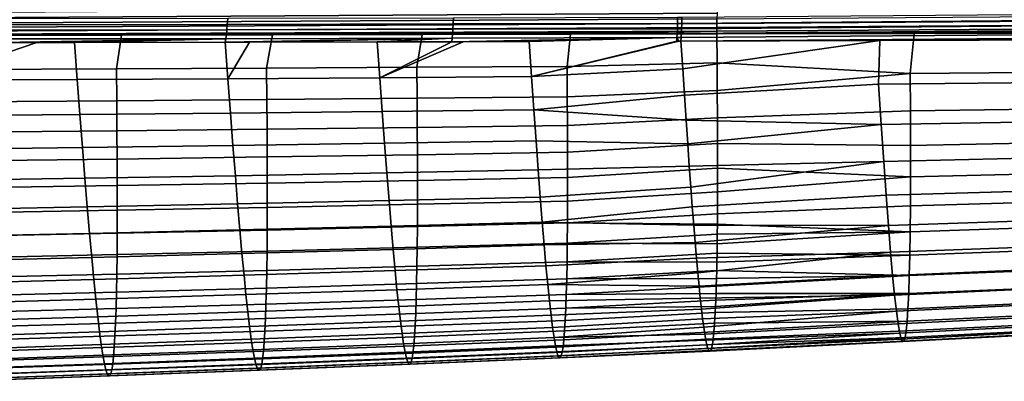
# Model space of a CAD drawing. Header units: metres. Extents: x -109 to 109, y -100 to 58.
# Tile 410 of 642: x 38.01 to 50.23, y -27.2 to -22.7. Entities that reach past the tile are written whole.
import ezdxf

# ---------------------------------------------------------------- set-up
doc = ezdxf.new("R2010")
doc.units = ezdxf.units.M
doc.layers.add('solid_21_062_100_XXX', color=7, linetype='CONTINUOUS')

msp = doc.modelspace()

# ---------------------------------------------------------------- linework, layer by layer
at = {"layer": 'solid_21_062_100_XXX'}
for points in [[(46.667198, -22.550625, -19.814924), (46.666828, -22.62368, -19.756153), (31.906309, -22.71401, -19.852133), (31.906801, -22.6479, -19.915154)], [(55.150028, -22.606195, 20.742876), (46.229839, -22.67552, 21.039289), (46.228153, -22.748331, 20.981323), (55.148613, -22.677284, 20.689884)], [(46.666367, -22.690224, -19.690102), (46.665813, -22.749535, -19.617487), (31.905096, -22.825439, -19.707684), (31.905739, -22.773394, -19.782738)], [(46.666828, -22.62368, -19.756153), (46.666367, -22.690224, -19.690102), (31.905739, -22.773394, -19.782738), (31.906309, -22.71401, -19.852133)], [(40.587296, -22.761148, 21.34133), (40.592178, -22.688942, 21.397255), (37.795586, -22.692745, 21.69174), (37.789127, -22.764782, 21.636478)], [(43.392307, -22.755678, 21.123217), (43.395592, -22.683212, 21.180037), (40.592178, -22.688942, 21.397255), (40.587296, -22.761148, 21.34133)], [(43.395592, -22.683212, 21.180037), (43.392307, -22.755678, 21.123217), (46.176418, -22.748476, 20.983219), (46.178093, -22.675671, 21.041164)], [(46.176418, -22.748476, 20.983219), (46.228153, -22.748331, 20.981323), (46.229839, -22.67552, 21.039289), (46.178093, -22.675671, 21.041164)], [(55.148613, -22.677284, 20.689884), (46.228153, -22.748331, 20.981323), (46.226185, -22.814764, 20.916151), (55.146923, -22.742813, 20.630159)], [(55.450356, -22.689075, -19.566776), (55.449863, -22.741655, -19.49555), (46.665184, -22.800968, -19.539095), (46.665813, -22.749535, -19.617487)], [(55.45076, -22.629753, -19.632492), (55.450356, -22.689075, -19.566776), (46.665813, -22.749535, -19.617487), (46.666367, -22.690224, -19.690102)], [(46.665813, -22.749535, -19.617487), (46.665184, -22.800968, -19.539095), (31.904387, -22.869608, -19.627739), (31.905096, -22.825439, -19.707684)], [(46.665184, -22.800968, -19.539095), (46.664478, -22.843967, -19.455778), (31.994329, -22.90509, -19.543228), (31.904387, -22.869608, -19.627739)], [(33.670349, -22.902489, -19.523769), (31.994329, -22.90509, -19.543228), (46.664478, -22.843967, -19.455778)], [(46.664478, -22.843967, -19.455778), (35.485447, -22.899555, -19.502539), (33.670349, -22.902489, -19.523769)], [(46.664478, -22.843967, -19.455778), (35.843426, -22.898962, -19.498333), (35.485447, -22.899555, -19.502539)], [(46.664478, -22.843967, -19.455778), (37.376694, -22.896358, -19.480253), (35.843426, -22.898962, -19.498333)], [(46.664478, -22.843967, -19.455778), (39.272572, -22.892988, -19.457756), (37.376694, -22.896358, -19.480253)], [(40.575638, -22.886667, 21.209105), (40.581764, -22.827284, 21.278397), (37.781834, -22.83083, 21.574274), (37.773777, -22.890215, 21.505766)], [(40.581764, -22.827284, 21.278397), (40.587296, -22.761148, 21.34133), (37.789127, -22.764782, 21.636478), (37.781834, -22.83083, 21.574274)], [(46.664478, -22.843967, -19.455778), (41.150322, -22.889477, -19.435326), (39.272572, -22.892988, -19.457756)], [(43.384369, -22.881315, 20.988956), (43.388554, -22.821943, 21.059299), (40.581764, -22.827284, 21.278397), (40.575638, -22.886667, 21.209105)], [(43.388554, -22.821943, 21.059299), (43.392307, -22.755678, 21.123217), (40.587296, -22.761148, 21.34133), (40.581764, -22.827284, 21.278397)], [(46.664478, -22.843967, -19.455778), (43.008404, -22.885822, -19.412958), (41.150322, -22.889477, -19.435326)], [(46.664478, -22.843967, -19.455778), (44.846798, -22.882021, -19.390654), (43.008404, -22.885822, -19.412958)], [(43.388554, -22.821943, 21.059299), (43.384369, -22.881315, 20.988956), (46.172249, -22.874247, 20.846416), (46.174465, -22.814903, 20.91807)], [(43.392307, -22.755678, 21.123217), (43.388554, -22.821943, 21.059299), (46.174465, -22.814903, 20.91807), (46.176418, -22.748476, 20.983219)], [(46.664478, -22.843967, -19.455778), (46.663708, -22.878067, -19.368435), (44.846798, -22.882021, -19.390654)], [(46.172249, -22.874247, 20.846416), (46.223953, -22.874105, 20.844473), (46.226185, -22.814764, 20.916151), (46.174465, -22.814903, 20.91807)], [(46.174465, -22.814903, 20.91807), (46.226185, -22.814764, 20.916151), (46.228153, -22.748331, 20.981323), (46.176418, -22.748476, 20.983219)], [(55.142815, -22.854698, 20.492889), (46.221489, -22.925724, 20.767052), (46.218811, -22.969061, 20.684744), (55.140427, -22.899971, 20.416677)], [(55.144985, -22.802143, 20.564281), (46.223953, -22.874105, 20.844473), (46.221489, -22.925724, 20.767052), (55.142815, -22.854698, 20.492889)], [(55.146923, -22.742813, 20.630159), (46.226185, -22.814764, 20.916151), (46.223953, -22.874105, 20.844473), (55.144985, -22.802143, 20.564281)], [(55.449295, -22.786983, -19.419504), (55.448654, -22.824619, -19.339373), (46.663708, -22.878067, -19.368435), (46.664478, -22.843967, -19.455778)], [(49.116184, -22.872318, -19.33783), (46.663708, -22.878067, -19.368435), (55.448654, -22.824619, -19.339373)], [(55.449863, -22.741655, -19.49555), (55.449295, -22.786983, -19.419504), (46.664478, -22.843967, -19.455778), (46.665184, -22.800968, -19.539095)], [(51.583378, -22.865803, -19.306517), (49.116184, -22.872318, -19.33783), (55.448654, -22.824619, -19.339373)], [(39.209553, -23.313711, -18.234005), (37.344276, -23.322203, -18.257086), (37.376694, -22.896358, -19.480253), (39.272572, -22.892988, -19.457756)], [(40.568981, -22.938683, 21.134171), (37.755383, -22.986401, 21.352802), (38.223721, -22.98591, 21.297668)], [(40.568981, -22.938683, 21.134171), (37.765045, -22.942327, 21.431652), (37.755383, -22.986401, 21.352802)], [(40.568981, -22.938683, 21.134171), (40.575638, -22.886667, 21.209105), (37.773777, -22.890215, 21.505766), (37.765045, -22.942327, 21.431652)], [(40.568981, -22.938683, 21.134171), (38.223721, -22.98591, 21.297668), (38.688343, -22.985369, 21.245094)], [(40.568981, -22.938683, 21.134171), (38.688343, -22.985369, 21.245094), (40.56171, -22.982649, 21.05444)], [(41.074543, -23.304296, -18.212284), (39.209553, -23.313711, -18.234005), (39.272572, -22.892988, -19.457756), (41.150322, -22.889477, -19.435326)], [(43.379803, -22.933172, 20.912926), (40.56171, -22.982649, 21.05444), (40.864433, -22.982128, 21.026833)], [(43.379803, -22.933172, 20.912926), (40.568981, -22.938683, 21.134171), (40.56171, -22.982649, 21.05444)], [(43.379803, -22.933172, 20.912926), (43.384369, -22.881315, 20.988956), (40.575638, -22.886667, 21.209105), (40.568981, -22.938683, 21.134171)], [(42.481026, -23.423597, 19.933388), (42.449783, -22.979021, 20.896746), (40.864433, -22.982128, 21.026833), (40.594818, -23.435646, 20.083761)], [(43.379803, -22.933172, 20.912926), (40.864433, -22.982128, 21.026833), (42.449783, -22.979021, 20.896746)], [(42.939743, -23.293947, -18.191944), (41.074543, -23.304296, -18.212284), (41.150322, -22.889477, -19.435326), (43.008404, -22.885822, -19.412958)], [(43.379803, -22.933172, 20.912926), (42.449783, -22.979021, 20.896746), (43.374882, -22.976915, 20.832047)], [(43.374882, -22.976915, 20.832047), (42.449783, -22.979021, 20.896746), (42.481026, -23.423597, 19.933388)], [(44.363766, -23.410269, 19.815063), (44.334309, -22.974503, 20.773657), (43.513367, -22.976582, 20.823071), (42.481026, -23.423597, 19.933388)], [(43.513367, -22.976582, 20.823071), (43.374882, -22.976915, 20.832047), (42.481026, -23.423597, 19.933388)], [(44.804699, -23.282658, -18.173002), (42.939743, -23.293947, -18.191944), (43.008404, -22.885822, -19.412958), (44.846798, -22.882021, -19.390654)], [(46.169796, -22.925871, 20.769022), (43.374882, -22.976915, 20.832047), (43.513367, -22.976582, 20.823071)], [(43.379803, -22.933172, 20.912926), (43.374882, -22.976915, 20.832047), (46.169796, -22.925871, 20.769022)], [(43.384369, -22.881315, 20.988956), (43.379803, -22.933172, 20.912926), (46.169796, -22.925871, 20.769022), (46.172249, -22.874247, 20.846416)], [(46.169796, -22.925871, 20.769022), (43.513367, -22.976582, 20.823071), (44.334309, -22.974503, 20.773657)], [(46.169796, -22.925871, 20.769022), (44.334309, -22.974503, 20.773657), (44.363766, -23.410269, 19.815063), (46.16713, -22.969217, 20.686741)], [(46.192921, -22.969145, 20.68573), (44.363766, -23.410269, 19.815063), (46.24086, -23.312878, 19.918917), (46.218811, -22.969061, 20.684744)], [(46.192921, -22.969145, 20.68573), (46.16713, -22.969217, 20.686741), (44.363766, -23.410269, 19.815063)], [(44.804699, -23.282658, -18.173002), (44.846798, -22.882021, -19.390654), (46.663708, -22.878067, -19.368435), (46.667416, -23.236795, -18.261864)], [(46.169796, -22.925871, 20.769022), (46.16713, -22.969217, 20.686741), (46.192921, -22.969145, 20.68573)], [(46.169796, -22.925871, 20.769022), (46.221489, -22.925724, 20.767052), (46.223953, -22.874105, 20.844473), (46.172249, -22.874247, 20.846416)], [(46.169796, -22.925871, 20.769022), (46.192921, -22.969145, 20.68573), (46.218811, -22.969061, 20.684744), (46.221489, -22.925724, 20.767052)], [(55.140427, -22.899971, 20.416677), (46.218811, -22.969061, 20.684744), (48.686687, -22.961452, 20.589184)], [(46.218811, -22.969061, 20.684744), (46.24086, -23.312878, 19.918917), (48.686687, -22.961452, 20.589184)], [(46.262295, -23.640057, 19.150167), (48.673241, -23.504322, 19.325949), (48.686687, -22.961452, 20.589184), (46.24086, -23.312878, 19.918917)], [(46.663708, -22.878067, -19.368435), (49.116184, -22.872318, -19.33783), (49.066574, -23.373205, -17.741863), (46.667416, -23.236795, -18.261864)], [(48.686687, -22.961452, 20.589184), (48.673241, -23.504322, 19.325949), (51.140892, -23.478228, 19.231487), (51.166553, -22.952953, 20.49255)], [(55.140427, -22.899971, 20.416677), (48.686687, -22.961452, 20.589184), (51.166553, -22.952953, 20.49255)], [(49.116184, -22.872318, -19.33783), (51.583378, -22.865803, -19.306517), (51.513229, -23.352102, -17.716295), (49.066574, -23.373205, -17.741863)], [(38.722763, -23.446346, 20.26461), (38.688343, -22.985369, 21.245094), (38.223721, -22.98591, 21.297668), (36.848434, -23.455791, 20.477461)], [(38.223721, -22.98591, 21.297668), (37.755383, -22.986401, 21.352802), (36.848434, -23.455791, 20.477461)], [(40.594818, -23.435646, 20.083761), (40.56171, -22.982649, 21.05444), (38.688343, -22.985369, 21.245094), (38.722763, -23.446346, 20.26461)], [(40.864433, -22.982128, 21.026833), (40.56171, -22.982649, 21.05444), (40.594818, -23.435646, 20.083761)], [(39.213924, -23.709934, -17.022514), (37.348862, -23.723774, -17.045368), (37.344276, -23.322203, -18.257086), (39.209553, -23.313711, -18.234005)], [(41.078491, -23.694754, -17.001595), (39.213924, -23.709934, -17.022514), (39.209553, -23.313711, -18.234005), (41.074543, -23.304296, -18.212284)], [(42.943527, -23.678211, -16.98263), (41.078491, -23.694754, -17.001595), (41.074543, -23.304296, -18.212284), (42.939743, -23.293947, -18.191944)], [(44.808132, -23.660313, -16.965635), (42.943527, -23.678211, -16.98263), (42.939743, -23.293947, -18.191944), (44.804699, -23.282658, -18.173002)], [(44.392193, -23.821602, 18.846556), (46.262295, -23.640057, 19.150167), (46.24086, -23.312878, 19.918917), (44.363766, -23.410269, 19.815063)], [(44.808132, -23.660313, -16.965635), (44.804699, -23.282658, -18.173002), (46.667416, -23.236795, -18.261864), (46.670372, -23.584358, -17.139097)], [(46.670372, -23.584358, -17.139097), (46.667416, -23.236795, -18.261864), (49.066574, -23.373205, -17.741863)], [(38.755802, -23.881508, 19.273067), (38.722763, -23.446346, 20.26461), (36.848434, -23.455791, 20.477461), (36.882561, -23.898138, 19.473349)], [(40.626678, -23.863264, 19.102306), (40.594818, -23.435646, 20.083761), (38.722763, -23.446346, 20.26461), (38.755802, -23.881508, 19.273067)], [(42.511166, -23.84325, 18.95965), (42.481026, -23.423597, 19.933388), (40.594818, -23.435646, 20.083761), (40.626678, -23.863264, 19.102306)], [(44.392193, -23.821602, 18.846556), (44.363766, -23.410269, 19.815063), (42.481026, -23.423597, 19.933388), (42.511166, -23.84325, 18.95965)], [(46.672539, -23.92024, -15.999217), (46.670372, -23.584358, -17.139097), (49.066574, -23.373205, -17.741863), (49.069321, -23.8367, -16.159534)], [(49.066574, -23.373205, -17.741863), (51.513229, -23.352102, -17.716295), (51.515293, -23.801867, -16.13866), (49.069321, -23.8367, -16.159534)], [(44.810577, -24.016151, -15.766844), (44.808132, -23.660313, -16.965635), (46.670372, -23.584358, -17.139097), (46.672539, -23.92024, -15.999217)], [(46.262295, -23.640057, 19.150167), (46.283112, -23.950619, 18.378807), (48.705589, -24.005745, 18.047314), (48.673241, -23.504322, 19.325949)], [(48.673241, -23.504322, 19.325949), (48.705589, -24.005745, 18.047314), (51.17094, -23.963217, 17.956249), (51.140892, -23.478228, 19.231487)], [(39.217228, -24.083273, -15.820613), (37.352367, -24.102156, -15.843403), (37.348862, -23.723774, -17.045368), (39.213924, -23.709934, -17.022514)], [(41.081387, -24.062656, -15.800242), (39.217228, -24.083273, -15.820613), (39.213924, -23.709934, -17.022514), (41.078491, -23.694754, -17.001595)], [(42.946289, -24.040277, -15.782314), (41.081387, -24.062656, -15.800242), (41.078491, -23.694754, -17.001595), (42.943527, -23.678211, -16.98263)], [(44.810577, -24.016151, -15.766844), (42.946289, -24.040277, -15.782314), (42.943527, -23.678211, -16.98263), (44.808132, -23.660313, -16.965635)], [(44.392193, -23.821602, 18.846556), (46.283112, -23.950619, 18.378807), (46.262295, -23.640057, 19.150167)], [(44.419701, -24.208216, 17.868492), (44.392193, -23.821602, 18.846556), (42.511166, -23.84325, 18.95965), (42.540302, -24.237684, 17.975948)], [(44.392193, -23.821602, 18.846556), (44.419701, -24.208216, 17.868492), (46.303326, -24.244682, 17.604883), (46.283112, -23.950619, 18.378807)], [(46.67387, -24.242413, -14.846617), (46.672539, -23.92024, -15.999217), (49.069321, -23.8367, -16.159534), (49.070534, -24.264128, -14.59011)], [(49.069321, -23.8367, -16.159534), (51.515293, -23.801867, -16.13866), (51.515942, -24.216618, -14.572772), (49.070534, -24.264128, -14.59011)], [(38.787678, -24.29052, 18.270996), (38.755802, -23.881508, 19.273067), (36.882561, -23.898138, 19.473349), (36.915459, -24.313904, 18.458555)], [(40.657444, -24.265182, 18.110561), (40.626678, -23.863264, 19.102306), (38.755802, -23.881508, 19.273067), (38.787678, -24.29052, 18.270996)], [(42.540302, -24.237684, 17.975948), (42.511166, -23.84325, 18.95965), (40.626678, -23.863264, 19.102306), (40.657444, -24.265182, 18.110561)], [(44.812042, -24.35051, -14.576522), (44.810577, -24.016151, -15.766844), (46.672539, -23.92024, -15.999217), (46.67387, -24.242413, -14.846617)], [(46.283112, -23.950619, 18.378807), (46.303326, -24.244682, 17.604883), (48.705589, -24.005745, 18.047314)], [(41.083237, -24.408377, -14.607974), (39.219463, -24.434114, -14.627973), (39.217228, -24.083273, -15.820613), (41.081387, -24.062656, -15.800242)], [(42.948036, -24.380499, -14.590819), (41.083237, -24.408377, -14.607974), (41.081387, -24.062656, -15.800242), (42.946289, -24.040277, -15.782314)], [(44.812042, -24.35051, -14.576522), (42.948036, -24.380499, -14.590819), (42.946289, -24.040277, -15.782314), (44.810577, -24.016151, -15.766844)], [(46.303326, -24.244682, 17.604883), (46.322941, -24.522331, 16.828505), (48.736599, -24.465868, 16.754366), (48.705589, -24.005745, 18.047314)], [(48.705589, -24.005745, 18.047314), (48.736599, -24.465868, 16.754366), (51.199768, -24.408272, 16.667841), (51.17094, -23.963217, 17.956249)], [(39.219463, -24.434114, -14.627973), (37.354797, -24.45775, -14.650788), (37.352367, -24.102156, -15.843403), (39.217228, -24.083273, -15.820613)], [(38.81839, -24.673038, 17.258961), (38.787678, -24.29052, 18.270996), (36.915459, -24.313904, 18.458555), (36.947128, -24.702734, 17.433704)], [(40.687122, -24.641077, 17.109035), (40.657444, -24.265182, 18.110561), (38.787678, -24.29052, 18.270996), (38.81839, -24.673038, 17.258961)], [(42.568428, -24.606586, 16.982731), (42.540302, -24.237684, 17.975948), (40.657444, -24.265182, 18.110561), (40.687122, -24.641077, 17.109035)], [(44.446281, -24.569813, 16.881268), (44.419701, -24.208216, 17.868492), (42.540302, -24.237684, 17.975948), (42.568428, -24.606586, 16.982731)], [(44.419701, -24.208216, 17.868492), (44.446281, -24.569813, 16.881268), (46.322941, -24.522331, 16.828505), (46.303326, -24.244682, 17.604883)], [(44.812531, -24.663715, -13.394567), (44.812042, -24.35051, -14.576522), (46.67387, -24.242413, -14.846617), (46.67432, -24.549496, -13.684158)], [(46.67387, -24.242413, -14.846617), (49.070534, -24.264128, -14.59011), (49.070232, -24.656166, -13.033742), (46.67432, -24.549496, -13.684158)], [(49.070534, -24.264128, -14.59011), (51.515942, -24.216618, -14.572772), (51.515194, -24.596981, -13.019004), (49.070232, -24.656166, -13.033742)], [(39.220642, -24.762838, -13.444264), (37.356155, -24.790955, -13.467119), (37.354797, -24.45775, -14.650788), (39.219463, -24.434114, -14.627973)], [(41.084049, -24.732279, -13.424538), (39.220642, -24.762838, -13.444264), (39.219463, -24.434114, -14.627973), (41.083237, -24.408377, -14.607974)], [(42.948772, -24.699223, -13.407967), (41.084049, -24.732279, -13.424538), (41.083237, -24.408377, -14.607974), (42.948036, -24.380499, -14.590819)], [(44.812531, -24.663715, -13.394567), (42.948772, -24.699223, -13.407967), (42.948036, -24.380499, -14.590819), (44.812042, -24.35051, -14.576522)], [(48.736599, -24.465868, 16.754366), (48.766266, -24.884075, 15.447714), (51.227367, -24.812817, 15.3667), (51.199768, -24.408272, 16.667841)], [(44.471939, -24.906096, 15.885271), (44.446281, -24.569813, 16.881268), (42.568428, -24.606586, 16.982731), (42.595543, -24.949644, 15.980446)], [(44.471939, -24.906096, 15.885271), (46.341969, -24.783651, 16.049753), (46.322941, -24.522331, 16.828505), (44.446281, -24.569813, 16.881268)], [(44.81205, -24.956106, -12.220875), (44.812531, -24.663715, -13.394567), (46.67432, -24.549496, -13.684158), (46.673866, -24.840174, -12.515136)], [(46.322941, -24.522331, 16.828505), (46.341969, -24.783651, 16.049753), (48.736599, -24.465868, 16.754366)], [(46.360416, -25.028704, 15.268738), (48.766266, -24.884075, 15.447714), (48.736599, -24.465868, 16.754366), (46.341969, -24.783651, 16.049753)], [(46.673866, -24.840174, -12.515136), (46.67432, -24.549496, -13.684158), (49.070232, -24.656166, -13.033742)], [(38.847939, -25.028728, 16.237528), (38.81839, -24.673038, 17.258961), (36.947128, -24.702734, 17.433704), (36.97757, -25.064274, 16.399418)], [(40.71571, -24.99062, 16.098234), (40.687122, -24.641077, 17.109035), (38.81839, -24.673038, 17.258961), (38.847939, -25.028728, 16.237528)], [(42.595543, -24.949644, 15.980446), (42.568428, -24.606586, 16.982731), (40.687122, -24.641077, 17.109035), (40.71571, -24.99062, 16.098234)], [(44.81205, -24.956106, -12.220875), (42.948505, -24.996799, -12.233579), (42.948772, -24.699223, -13.407967), (44.812531, -24.663715, -13.394567)], [(46.672482, -25.113403, -11.342524), (46.673866, -24.840174, -12.515136), (49.070232, -24.656166, -13.033742), (49.068439, -25.013498, -11.490581)], [(49.070232, -24.656166, -13.033742), (51.515194, -24.596981, -13.019004), (51.513077, -24.943588, -11.477731), (49.068439, -25.013498, -11.490581)], [(39.22076, -25.069828, -12.269159), (37.356445, -25.102171, -12.291993), (37.356155, -24.790955, -13.467119), (39.220642, -24.762838, -13.444264)], [(41.083824, -25.034727, -12.249678), (39.22076, -25.069828, -12.269159), (39.220642, -24.762838, -13.444264), (41.084049, -24.732279, -13.424538)], [(42.948505, -24.996799, -12.233579), (41.083824, -25.034727, -12.249678), (41.084049, -24.732279, -13.424538), (42.948772, -24.699223, -13.407967)], [(44.49667, -25.216764, 14.880899), (46.360416, -25.028704, 15.268738), (46.341969, -24.783651, 16.049753), (44.471939, -24.906096, 15.885271)], [(48.766266, -24.884075, 15.447714), (48.794582, -25.259752, 14.127968), (51.253735, -25.176281, 14.053268), (51.227367, -24.812817, 15.3667)], [(44.49667, -25.216764, 14.880899), (44.471939, -24.906096, 15.885271), (42.595543, -24.949644, 15.980446), (42.621643, -25.26655, 14.969546)], [(44.810616, -25.228012, -11.055341), (44.81205, -24.956106, -12.220875), (46.673866, -24.840174, -12.515136), (46.672482, -25.113403, -11.342524)], [(46.360416, -25.028704, 15.268738), (46.378288, -25.257572, 14.485467), (48.794582, -25.259752, 14.127968), (48.766266, -24.884075, 15.447714)], [(38.876324, -25.357246, 15.207262), (38.847939, -25.028728, 16.237528), (36.97757, -25.064274, 16.399418), (37.006786, -25.398167, 15.356321)], [(40.743202, -25.313486, 15.078666), (40.71571, -24.99062, 16.098234), (38.847939, -25.028728, 16.237528), (38.876324, -25.357246, 15.207262)], [(41.082577, -25.316092, -11.083142), (39.21983, -25.355469, -11.102328), (39.22076, -25.069828, -12.269159), (41.083824, -25.034727, -12.249678)], [(42.621643, -25.26655, 14.969546), (42.595543, -24.949644, 15.980446), (40.71571, -24.99062, 16.098234), (40.743202, -25.313486, 15.078666)], [(42.947243, -25.273579, -11.067475), (41.082577, -25.316092, -11.083142), (41.083824, -25.034727, -12.249678), (42.948505, -24.996799, -12.233579)], [(44.810616, -25.228012, -11.055341), (42.947243, -25.273579, -11.067475), (42.948505, -24.996799, -12.233579), (44.81205, -24.956106, -12.220875)], [(44.49667, -25.216764, 14.880899), (46.378288, -25.257572, 14.485467), (46.360416, -25.028704, 15.268738)], [(46.67144, -25.243256, -10.755555), (46.672482, -25.113403, -11.342524), (49.068439, -25.013498, -11.490581), (49.065178, -25.336803, -9.960778)], [(49.068439, -25.013498, -11.490581), (51.513077, -24.943588, -11.477731), (51.509605, -25.257072, -9.949328), (49.065178, -25.336803, -9.960778)], [(39.21983, -25.355469, -11.102328), (37.355663, -25.391798, -11.125004), (37.356445, -25.102171, -12.291993), (39.22076, -25.069828, -12.269159)], [(44.810616, -25.228012, -11.055341), (46.672482, -25.113403, -11.342524), (46.67144, -25.243256, -10.755555)], [(48.794582, -25.259752, 14.127968), (48.821541, -25.592285, 12.795734), (51.278866, -25.498093, 12.727983), (51.253735, -25.176281, 14.053268)], [(42.646732, -25.556988, 13.95048), (42.621643, -25.26655, 14.969546), (40.743202, -25.313486, 15.078666), (40.769604, -25.609352, 14.050839)], [(42.944992, -25.529911, -9.909478), (41.080303, -25.576735, -9.924677), (41.082577, -25.316092, -11.083142), (42.947243, -25.273579, -11.067475)], [(44.520473, -25.501524, 13.868545), (44.49667, -25.216764, 14.880899), (42.621643, -25.26655, 14.969546), (42.646732, -25.556988, 13.95048)], [(44.808231, -25.479769, -9.897861), (42.944992, -25.529911, -9.909478), (42.947243, -25.273579, -11.067475), (44.810616, -25.228012, -11.055341)], [(44.49667, -25.216764, 14.880899), (44.520473, -25.501524, 13.868545), (46.395588, -25.470236, 13.70029), (46.378288, -25.257572, 14.485467)], [(44.808231, -25.479769, -9.897861), (44.810616, -25.228012, -11.055341), (46.67144, -25.243256, -10.755555), (46.670162, -25.36825, -10.169699)], [(46.378288, -25.257572, 14.485467), (46.395588, -25.470236, 13.70029), (48.794582, -25.259752, 14.127968)], [(46.395588, -25.470236, 13.70029), (46.412342, -25.667002, 12.912247), (48.821541, -25.592285, 12.795734), (48.794582, -25.259752, 14.127968)], [(46.670162, -25.36825, -10.169699), (46.67144, -25.243256, -10.755555), (49.065178, -25.336803, -9.960778)], [(49.065178, -25.336803, -9.960778), (51.509605, -25.257072, -9.949328), (51.504803, -25.537945, -8.434255), (49.060463, -25.62664, -8.444568)], [(38.903549, -25.658255, 14.168728), (38.876324, -25.357246, 15.207262), (37.006786, -25.398167, 15.356321), (37.034779, -25.704062, 14.305036)], [(39.21785, -25.620142, -9.943444), (37.353821, -25.660234, -9.96575), (37.355663, -25.391798, -11.125004), (39.21983, -25.355469, -11.102328)], [(40.769604, -25.609352, 14.050839), (40.743202, -25.313486, 15.078666), (38.876324, -25.357246, 15.207262), (38.903549, -25.658255, 14.168728)], [(41.080303, -25.576735, -9.924677), (39.21785, -25.620142, -9.943444), (39.21983, -25.355469, -11.102328), (41.082577, -25.316092, -11.083142)], [(44.808231, -25.479769, -9.897861), (46.670162, -25.36825, -10.169699), (46.668652, -25.488485, -9.584538)], [(46.666904, -25.604015, -8.999737), (46.668652, -25.488485, -9.584538), (49.065178, -25.336803, -9.960778), (49.060463, -25.62664, -8.444568)], [(46.668652, -25.488485, -9.584538), (46.670162, -25.36825, -10.169699), (49.065178, -25.336803, -9.960778)], [(42.941757, -25.766075, -8.759447), (41.077011, -25.816952, -8.774065), (41.080303, -25.576735, -9.924677), (42.944992, -25.529911, -9.909478)], [(44.543343, -25.760077, 12.8486), (44.520473, -25.501524, 13.868545), (42.646732, -25.556988, 13.95048), (42.670807, -25.82065, 12.9237)], [(44.804901, -25.711639, -8.748373), (42.941757, -25.766075, -8.759447), (42.944992, -25.529911, -9.909478), (44.808231, -25.479769, -9.897861)], [(44.520473, -25.501524, 13.868545), (44.543343, -25.760077, 12.8486), (46.412342, -25.667002, 12.912247), (46.395588, -25.470236, 13.70029)], [(44.804901, -25.711639, -8.748373), (44.808231, -25.479769, -9.897861), (46.668652, -25.488485, -9.584538), (46.666904, -25.604015, -8.999737)], [(48.821541, -25.592285, 12.795734), (48.847137, -25.881058, 11.451625), (51.302757, -25.777674, 11.391282), (51.278866, -25.498093, 12.727983)], [(49.060463, -25.62664, -8.444568), (51.504803, -25.537945, -8.434255), (51.49868, -25.786165, -6.933377), (49.05431, -25.882961, -6.942583)], [(38.929607, -25.93141, 13.122491), (38.903549, -25.658255, 14.168728), (37.034779, -25.704062, 14.305036), (37.06155, -25.981602, 13.246183)], [(39.214828, -25.864155, -8.792214), (37.350918, -25.907803, -8.81386), (37.353821, -25.660234, -9.96575), (39.21785, -25.620142, -9.943444)], [(40.794914, -25.87789, 13.015262), (40.769604, -25.609352, 14.050839), (38.903549, -25.658255, 14.168728), (38.929607, -25.93141, 13.122491)], [(41.077011, -25.816952, -8.774065), (39.214828, -25.864155, -8.792214), (39.21785, -25.620142, -9.943444), (41.080303, -25.576735, -9.924677)], [(42.670807, -25.82065, 12.9237), (42.646732, -25.556988, 13.95048), (40.769604, -25.609352, 14.050839), (40.794914, -25.87789, 13.015262)], [(44.565277, -25.992123, 11.821459), (46.428566, -25.847954, 12.120945), (46.412342, -25.667002, 12.912247), (44.543343, -25.760077, 12.8486)], [(44.804901, -25.711639, -8.748373), (46.666904, -25.604015, -8.999737), (46.664925, -25.714558, -8.416557)], [(46.412342, -25.667002, 12.912247), (46.428566, -25.847954, 12.120945), (48.821541, -25.592285, 12.795734)], [(46.44429, -26.013346, 11.324905), (48.847137, -25.881058, 11.451625), (48.821541, -25.592285, 12.795734), (46.428566, -25.847954, 12.120945)], [(46.662716, -25.81987, -7.836248), (46.664925, -25.714558, -8.416557), (49.060463, -25.62664, -8.444568), (49.05431, -25.882961, -6.942583)], [(46.664925, -25.714558, -8.416557), (46.666904, -25.604015, -8.999737), (49.060463, -25.62664, -8.444568)], [(42.937542, -25.982033, -7.61741), (41.072708, -26.036705, -7.631257), (41.077011, -25.816952, -8.774065), (42.941757, -25.766075, -8.759447)], [(44.565277, -25.992123, 11.821459), (44.543343, -25.760077, 12.8486), (42.670807, -25.82065, 12.9237), (42.693863, -26.057222, 11.889656)], [(44.800632, -25.92359, -7.606978), (42.937542, -25.982033, -7.61741), (42.941757, -25.766075, -8.759447), (44.804901, -25.711639, -8.748373)], [(44.800632, -25.92359, -7.606978), (44.804901, -25.711639, -8.748373), (46.664925, -25.714558, -8.416557), (46.662716, -25.81987, -7.836248)], [(48.847137, -25.881058, 11.451625), (48.871368, -26.125546, 10.096258), (51.325397, -26.014544, 10.043621), (51.302757, -25.777674, 11.391282)], [(49.05431, -25.882961, -6.942583), (51.49868, -25.786165, -6.933377), (51.491253, -26.001524, -5.447686), (49.046734, -26.105541, -5.455583)], [(39.210762, -26.087465, -7.648508), (37.346954, -26.134462, -7.669127), (37.350918, -25.907803, -8.81386), (39.214828, -25.864155, -8.792214)], [(40.81913, -26.118774, 11.972441), (40.794914, -25.87789, 13.015262), (38.929607, -25.93141, 13.122491), (38.954506, -26.176376, 12.069117)], [(41.072708, -26.036705, -7.631257), (39.210762, -26.087465, -7.648508), (39.214828, -25.864155, -8.792214), (41.077011, -25.816952, -8.774065)], [(42.693863, -26.057222, 11.889656), (42.670807, -25.82065, 12.9237), (40.794914, -25.87789, 13.015262), (40.81913, -26.118774, 11.972441)], [(44.565277, -25.992123, 11.821459), (46.44429, -26.013346, 11.324905), (46.428566, -25.847954, 12.120945)], [(44.800632, -25.92359, -7.606978), (46.662716, -25.81987, -7.836248), (46.660278, -25.920033, -7.258389)], [(46.44429, -26.013346, 11.324905), (46.459538, -26.163263, 10.522961), (48.871368, -26.125546, 10.096258), (48.847137, -25.881058, 11.451625)], [(46.654724, -26.104864, -6.110245), (46.657612, -26.0151, -6.682619), (49.05431, -25.882961, -6.942583), (49.046734, -26.105541, -5.455583)], [(46.657612, -26.0151, -6.682619), (46.660278, -25.920033, -7.258389), (49.05431, -25.882961, -6.942583)], [(46.660278, -25.920033, -7.258389), (46.662716, -25.81987, -7.836248), (49.05431, -25.882961, -6.942583)], [(38.954506, -26.176376, 12.069117), (38.929607, -25.93141, 13.122491), (37.06155, -25.981602, 13.246183), (37.087097, -26.230433, 12.180389)], [(41.06739, -26.235867, -6.496246), (39.205654, -26.289946, -6.51224), (39.210762, -26.087465, -7.648508), (41.072708, -26.036705, -7.631257)], [(42.93235, -26.177668, -6.483439), (41.06739, -26.235867, -6.496246), (41.072708, -26.036705, -7.631257), (42.937542, -25.982033, -7.61741)], [(44.586273, -26.197371, 10.787515), (44.565277, -25.992123, 11.821459), (42.693863, -26.057222, 11.889656), (42.715904, -26.266401, 10.848797)], [(44.795433, -26.115509, -6.473831), (42.93235, -26.177668, -6.483439), (42.937542, -25.982033, -7.61741), (44.800632, -25.92359, -7.606978)], [(44.565277, -25.992123, 11.821459), (44.586273, -26.197371, 10.787515), (46.459538, -26.163263, 10.522961), (46.44429, -26.013346, 11.324905)], [(44.795433, -26.115509, -6.473831), (44.800632, -25.92359, -7.606978), (46.660278, -25.920033, -7.258389), (46.657612, -26.0151, -6.682619)], [(44.795433, -26.115509, -6.473831), (46.657612, -26.0151, -6.682619), (46.654724, -26.104864, -6.110245)], [(48.871368, -26.125546, 10.096258), (48.894226, -26.326035, 8.73037), (51.34679, -26.208969, 8.685578), (51.325397, -26.014544, 10.043621)], [(49.046734, -26.105541, -5.455583), (51.491253, -26.001524, -5.447686), (51.482536, -26.183794, -3.978095), (49.037746, -26.294132, -3.98425)], [(39.205654, -26.289946, -6.51224), (37.34193, -26.340071, -6.531385), (37.346954, -26.134462, -7.669127), (39.210762, -26.087465, -7.648508)], [(40.842251, -26.331688, 10.922885), (40.81913, -26.118774, 11.972441), (38.954506, -26.176376, 12.069117), (38.978241, -26.392818, 11.009171)], [(42.715904, -26.266401, 10.848797), (42.693863, -26.057222, 11.889656), (40.81913, -26.118774, 11.972441), (40.842251, -26.331688, 10.922885)], [(44.789307, -26.287279, -5.34908), (42.926186, -26.352856, -5.357608), (42.93235, -26.177668, -6.483439), (44.795433, -26.115509, -6.473831)], [(44.789307, -26.287279, -5.34908), (44.795433, -26.115509, -6.473831), (46.654724, -26.104864, -6.110245), (46.651627, -26.189159, -5.542554)], [(46.459538, -26.163263, 10.522961), (46.474335, -26.297913, 9.713643), (48.871368, -26.125546, 10.096258)], [(46.474335, -26.297913, 9.713643), (46.488697, -26.417433, 8.895658), (48.894226, -26.326035, 8.73037), (48.871368, -26.125546, 10.096258)], [(46.644791, -26.34177, -4.419444), (46.648315, -26.268097, -4.979091), (49.046734, -26.105541, -5.455583), (49.037746, -26.294132, -3.98425)], [(46.648315, -26.268097, -4.979091), (46.651627, -26.189159, -5.542554), (49.046734, -26.105541, -5.455583)], [(46.651627, -26.189159, -5.542554), (46.654724, -26.104864, -6.110245), (49.046734, -26.105541, -5.455583)], [(38.978241, -26.392818, 11.009171), (38.954506, -26.176376, 12.069117), (37.087097, -26.230433, 12.180389), (37.111423, -26.450209, 11.108276)], [(41.061062, -26.414312, -5.369025), (39.199505, -26.47146, -5.383327), (39.205654, -26.289946, -6.51224), (41.06739, -26.235867, -6.496246)], [(42.736923, -26.448151, 9.801599), (42.715904, -26.266401, 10.848797), (40.842251, -26.331688, 10.922885), (40.864281, -26.516588, 9.867124)], [(42.926186, -26.352856, -5.357608), (41.061062, -26.414312, -5.369025), (41.06739, -26.235867, -6.496246), (42.93235, -26.177668, -6.483439)], [(44.606335, -26.375793, 9.747188), (44.586273, -26.197371, 10.787515), (42.715904, -26.266401, 10.848797), (42.736923, -26.448151, 9.801599)], [(44.586273, -26.197371, 10.787515), (44.606335, -26.375793, 9.747188), (46.474335, -26.297913, 9.713643), (46.459538, -26.163263, 10.522961)], [(44.782253, -26.438784, -4.232851), (44.789307, -26.287279, -5.34908), (46.648315, -26.268097, -4.979091), (46.644791, -26.34177, -4.419444)], [(44.789307, -26.287279, -5.34908), (46.651627, -26.189159, -5.542554), (46.648315, -26.268097, -4.979091)], [(48.894226, -26.326035, 8.73037), (48.91571, -26.483231, 7.354752), (51.366928, -26.361622, 7.317798), (51.34679, -26.208969, 8.685578)], [(49.037746, -26.294132, -3.98425), (51.482536, -26.183794, -3.978095), (51.472534, -26.332478, -2.524242), (49.027359, -26.448193, -2.528019)], [(39.00082, -26.580688, 9.943235), (38.978241, -26.392818, 11.009171), (37.111423, -26.450209, 11.108276), (37.134529, -26.640873, 10.030482)], [(39.199505, -26.47146, -5.383327), (37.335838, -26.524492, -5.40047), (37.34193, -26.340071, -6.531385), (39.205654, -26.289946, -6.51224)], [(40.864281, -26.516588, 9.867124), (40.842251, -26.331688, 10.922885), (38.978241, -26.392818, 11.009171), (39.00082, -26.580688, 9.943235)], [(42.926186, -26.352856, -5.357608), (42.919052, -26.507473, -4.239962), (41.053722, -26.571905, -4.249563), (41.061062, -26.414312, -5.369025)], [(44.625458, -26.527708, 8.700933), (44.606335, -26.375793, 9.747188), (42.736923, -26.448151, 9.801599), (42.756931, -26.6028, 8.748567)], [(44.789307, -26.287279, -5.34908), (44.782253, -26.438784, -4.232851), (42.919052, -26.507473, -4.239962), (42.926186, -26.352856, -5.357608)], [(44.625458, -26.527708, 8.700933), (46.488697, -26.417433, 8.895658), (46.474335, -26.297913, 9.713643), (44.606335, -26.375793, 9.747188)], [(44.774277, -26.569761, -3.124767), (44.782253, -26.438784, -4.232851), (46.644791, -26.34177, -4.419444), (46.637161, -26.472755, -3.316525)], [(46.488697, -26.417433, 8.895658), (46.50264, -26.521912, 8.067235), (48.894226, -26.326035, 8.73037)], [(46.516186, -26.611284, 7.226703), (48.91571, -26.483231, 7.354752), (48.894226, -26.326035, 8.73037), (46.50264, -26.521912, 8.067235)], [(46.644791, -26.34177, -4.419444), (49.037746, -26.294132, -3.98425), (49.027359, -26.448193, -2.528019), (46.637161, -26.472755, -3.316525)], [(48.91571, -26.483231, 7.354752), (48.935814, -26.597851, 5.970201), (51.385807, -26.473169, 5.940925), (51.366928, -26.361622, 7.317798)], [(49.015575, -26.56695, -1.085308), (49.027359, -26.448193, -2.528019), (51.472534, -26.332478, -2.524242), (51.46125, -26.446856, -1.084726)], [(39.199505, -26.47146, -5.383327), (39.19231, -26.631868, -4.261656), (37.328682, -26.687576, -4.276192), (37.335838, -26.524492, -5.40047)], [(40.88522, -26.67382, 8.805712), (40.864281, -26.516588, 9.867124), (39.00082, -26.580688, 9.943235), (39.022243, -26.740345, 8.871922)], [(41.061062, -26.414312, -5.369025), (41.053722, -26.571905, -4.249563), (39.19231, -26.631868, -4.261656), (39.199505, -26.47146, -5.383327)], [(42.756931, -26.6028, 8.748567), (42.736923, -26.448151, 9.801599), (40.864281, -26.516588, 9.867124), (40.88522, -26.67382, 8.805712)], [(42.919052, -26.507473, -4.239962), (42.91095, -26.641247, -3.130055), (41.045372, -26.708361, -3.137344), (41.053722, -26.571905, -4.249563)], [(44.782253, -26.438784, -4.232851), (44.774277, -26.569761, -3.124767), (42.91095, -26.641247, -3.130055), (42.919052, -26.507473, -4.239962)], [(44.643646, -26.653458, 7.649209), (46.50264, -26.521912, 8.067235), (46.488697, -26.417433, 8.895658), (44.625458, -26.527708, 8.700933)], [(44.643646, -26.653458, 7.649209), (46.516186, -26.611284, 7.226703), (46.50264, -26.521912, 8.067235)], [(44.765381, -26.679832, -2.024005), (44.774277, -26.569761, -3.124767), (46.637161, -26.472755, -3.316525), (46.628796, -26.582041, -2.236703)], [(46.516186, -26.611284, 7.226703), (46.529339, -26.685349, 6.372339), (48.935814, -26.597851, 5.970201), (48.91571, -26.483231, 7.354752)], [(46.619751, -26.669964, -1.181228), (46.628796, -26.582041, -2.236703), (49.027359, -26.448193, -2.528019), (49.015575, -26.56695, -1.085308)], [(46.628796, -26.582041, -2.236703), (46.637161, -26.472755, -3.316525), (49.027359, -26.448193, -2.528019)], [(48.935814, -26.597851, 5.970201), (48.954536, -26.670645, 4.577402), (51.403427, -26.544319, 4.555492), (51.385807, -26.473169, 5.940925)], [(48.987831, -26.695276, 1.765725), (49.002396, -26.64962, 0.345495), (51.448696, -26.526203, 0.341881), (51.434872, -26.569662, 1.756846)], [(49.002396, -26.64962, 0.345495), (49.015575, -26.56695, -1.085308), (51.46125, -26.446856, -1.084726), (51.448696, -26.526203, 0.341881)], [(39.022243, -26.740345, 8.871922), (39.00082, -26.580688, 9.943235), (37.134529, -26.640873, 10.030482), (37.156429, -26.802797, 8.947668)], [(39.19231, -26.631868, -4.261656), (39.184074, -26.770872, -3.146643), (37.320457, -26.829014, -3.157895), (37.328682, -26.687576, -4.276192)], [(41.053722, -26.571905, -4.249563), (41.045372, -26.708361, -3.137344), (39.184074, -26.770872, -3.146643), (39.19231, -26.631868, -4.261656)], [(42.775921, -26.730711, 7.690209), (42.756931, -26.6028, 8.748567), (40.88522, -26.67382, 8.805712), (40.905075, -26.803757, 7.73921)], [(42.91095, -26.641247, -3.130055), (42.901875, -26.753777, -2.027003), (41.036007, -26.823263, -2.031421), (41.045372, -26.708361, -3.137344)], [(44.643646, -26.653458, 7.649209), (44.625458, -26.527708, 8.700933), (42.756931, -26.6028, 8.748567), (42.775921, -26.730711, 7.690209)], [(44.774277, -26.569761, -3.124767), (44.765381, -26.679832, -2.024005), (42.901875, -26.753777, -2.027003), (42.91095, -26.641247, -3.130055)], [(44.643646, -26.653458, 7.649209), (44.660896, -26.753382, 6.592474), (46.529339, -26.685349, 6.372339), (46.516186, -26.611284, 7.226703)], [(44.755558, -26.768616, -0.929727), (44.765381, -26.679832, -2.024005), (46.628796, -26.582041, -2.236703), (46.619751, -26.669964, -1.181228)], [(46.529339, -26.685349, 6.372339), (46.542107, -26.743771, 5.502437), (48.935814, -26.597851, 5.970201)], [(46.542107, -26.743771, 5.502437), (46.554485, -26.786127, 4.615102), (48.954536, -26.670645, 4.577402), (48.935814, -26.597851, 5.970201)], [(46.619751, -26.669964, -1.181228), (49.015575, -26.56695, -1.085308), (49.002396, -26.64962, 0.345495), (46.610111, -26.736963, -0.15287)], [(48.954536, -26.670645, 4.577402), (48.971878, -26.702703, 3.176135), (51.419781, -26.576094, 3.16109), (51.403427, -26.544319, 4.555492)], [(48.971878, -26.702703, 3.176135), (48.987831, -26.695276, 1.765725), (51.434872, -26.569662, 1.756846), (51.419781, -26.576094, 3.16109)], [(39.042519, -26.872175, 7.795837), (39.022243, -26.740345, 8.871922), (37.156429, -26.802797, 8.947668), (37.177132, -26.936386, 7.860496)], [(40.905075, -26.803757, 7.73921), (40.88522, -26.67382, 8.805712), (39.022243, -26.740345, 8.871922), (39.042519, -26.872175, 7.795837)], [(41.045372, -26.708361, -3.137344), (41.036007, -26.823263, -2.031421), (39.174786, -26.888031, -2.037279), (39.184074, -26.770872, -3.146643)], [(42.793903, -26.832237, 6.627034), (42.775921, -26.730711, 7.690209), (40.905075, -26.803757, 7.73921), (40.923855, -26.906769, 6.668178)], [(42.901875, -26.753777, -2.027003), (42.891823, -26.844662, -0.929907), (41.02562, -26.916185, -0.930833), (41.036007, -26.823263, -2.031421)], [(44.660896, -26.753382, 6.592474), (44.643646, -26.653458, 7.649209), (42.775921, -26.730711, 7.690209), (42.793903, -26.832237, 6.627034)], [(44.677212, -26.827826, 5.531185), (44.660896, -26.753382, 6.592474), (42.793903, -26.832237, 6.627034), (42.810883, -26.907736, 5.559549)], [(44.755558, -26.768616, -0.929727), (44.744816, -26.835726, 0.158906), (42.880798, -26.913498, 0.162132), (42.891823, -26.844662, -0.929907)], [(44.765381, -26.679832, -2.024005), (44.755558, -26.768616, -0.929727), (42.891823, -26.844662, -0.929907), (42.901875, -26.753777, -2.027003)], [(44.660896, -26.753382, 6.592474), (44.677212, -26.827826, 5.531185), (46.542107, -26.743771, 5.502437), (46.529339, -26.685349, 6.372339)], [(44.677212, -26.827826, 5.531185), (44.692593, -26.877195, 4.465653), (46.554485, -26.786127, 4.615102), (46.542107, -26.743771, 5.502437)], [(44.73315, -26.880726, 1.24257), (44.744816, -26.835726, 0.158906), (46.610111, -26.736963, -0.15287), (46.599915, -26.783924, 0.849981)], [(44.744816, -26.835726, 0.158906), (44.755558, -26.768616, -0.929727), (46.619751, -26.669964, -1.181228), (46.610111, -26.736963, -0.15287)], [(46.554485, -26.786127, 4.615102), (46.566475, -26.811953, 3.708085), (48.971878, -26.702703, 3.176135), (48.954536, -26.670645, 4.577402)], [(46.566475, -26.811953, 3.708085), (46.578056, -26.820662, 2.779562), (48.971878, -26.702703, 3.176135)], [(46.578056, -26.820662, 2.779562), (46.589218, -26.811565, 1.82698), (48.987831, -26.695276, 1.765725), (48.971878, -26.702703, 3.176135)], [(46.589218, -26.811565, 1.82698), (46.599915, -26.783924, 0.849981), (49.002396, -26.64962, 0.345495), (48.987831, -26.695276, 1.765725)], [(46.599915, -26.783924, 0.849981), (46.610111, -26.736963, -0.15287), (49.002396, -26.64962, 0.345495)], [(39.061657, -26.976566, 6.715593), (39.042519, -26.872175, 7.795837), (37.177132, -26.936386, 7.860496), (37.19664, -27.04204, 6.769627)], [(39.174786, -26.888031, -2.037279), (39.164436, -26.982906, -0.932541), (37.300762, -27.045105, -0.934946), (37.311153, -26.948343, -2.044508)], [(39.184074, -26.770872, -3.146643), (39.174786, -26.888031, -2.037279), (37.311153, -26.948343, -2.044508), (37.320457, -26.829014, -3.157895)], [(40.923855, -26.906769, 6.668178), (40.905075, -26.803757, 7.73921), (39.042519, -26.872175, 7.795837), (39.061657, -26.976566, 6.715593)], [(41.036007, -26.823263, -2.031421), (41.02562, -26.916185, -0.930833), (39.164436, -26.982906, -0.932541), (39.174786, -26.888031, -2.037279)], [(42.810883, -26.907736, 5.559549), (42.793903, -26.832237, 6.627034), (40.923855, -26.906769, 6.668178), (40.941559, -26.983229, 5.593173)], [(42.891823, -26.844662, -0.929907), (42.880798, -26.913498, 0.162132), (41.01421, -26.986708, 0.165381), (41.02562, -26.916185, -0.930833)], [(44.692593, -26.877195, 4.465653), (44.677212, -26.827826, 5.531185), (42.810883, -26.907736, 5.559549), (42.826851, -26.957632, 4.488123)], [(44.707039, -26.902065, 3.395802), (44.692593, -26.877195, 4.465653), (42.826851, -26.957632, 4.488123), (42.841824, -26.982525, 3.412744)], [(44.73315, -26.880726, 1.24257), (44.720558, -26.903042, 2.321488), (42.855804, -26.983047, 2.333336), (42.868793, -26.959827, 1.249823)], [(44.744816, -26.835726, 0.158906), (44.73315, -26.880726, 1.24257), (42.868793, -26.959827, 1.249823), (42.880798, -26.913498, 0.162132)], [(44.707039, -26.902065, 3.395802), (46.566475, -26.811953, 3.708085), (46.554485, -26.786127, 4.615102), (44.692593, -26.877195, 4.465653)], [(44.720558, -26.903042, 2.321488), (46.578056, -26.820662, 2.779562), (46.566475, -26.811953, 3.708085), (44.707039, -26.902065, 3.395802)], [(44.720558, -26.903042, 2.321488), (44.73315, -26.880726, 1.24257), (46.599915, -26.783924, 0.849981), (46.589218, -26.811565, 1.82698)], [(44.720558, -26.903042, 2.321488), (46.589218, -26.811565, 1.82698), (46.578056, -26.820662, 2.779562)], [(39.079662, -27.053905, 5.631799), (39.061657, -26.976566, 6.715593), (37.19664, -27.04204, 6.769627), (37.214966, -27.120163, 5.675723)], [(39.164436, -26.982906, -0.932541), (39.153023, -27.05505, 0.168594), (37.289272, -27.118832, 0.171877), (37.300762, -27.045105, -0.934946)], [(40.941559, -26.983229, 5.593173), (40.923855, -26.906769, 6.668178), (39.061657, -26.976566, 6.715593), (39.079662, -27.053905, 5.631799)], [(40.958195, -27.033579, 4.514618), (40.941559, -26.983229, 5.593173), (39.079662, -27.053905, 5.631799), (39.096542, -27.104649, 4.544937)], [(41.01421, -26.986708, 0.165381), (41.00177, -27.034349, 1.25796), (39.140537, -27.103966, 1.266895), (39.153023, -27.05505, 0.168594)], [(41.02562, -26.916185, -0.930833), (41.01421, -26.986708, 0.165381), (39.153023, -27.05505, 0.168594), (39.164436, -26.982906, -0.932541)], [(42.826851, -26.957632, 4.488123), (42.810883, -26.907736, 5.559549), (40.941559, -26.983229, 5.593173), (40.958195, -27.033579, 4.514618)], [(42.841824, -26.982525, 3.412744), (42.826851, -26.957632, 4.488123), (40.958195, -27.033579, 4.514618), (40.97377, -27.058443, 3.432571)], [(42.855804, -26.983047, 2.333336), (42.841824, -26.982525, 3.412744), (40.97377, -27.058443, 3.432571), (40.988293, -27.058481, 2.347021)], [(42.868793, -26.959827, 1.249823), (42.855804, -26.983047, 2.333336), (40.988293, -27.058481, 2.347021), (41.00177, -27.034349, 1.25796)], [(42.880798, -26.913498, 0.162132), (42.868793, -26.959827, 1.249823), (41.00177, -27.034349, 1.25796), (41.01421, -26.986708, 0.165381)], [(44.720558, -26.903042, 2.321488), (44.707039, -26.902065, 3.395802), (42.841824, -26.982525, 3.412744), (42.855804, -26.983047, 2.333336)], [(39.096542, -27.104649, 4.544937), (39.079662, -27.053905, 5.631799), (37.214966, -27.120163, 5.675723), (37.232121, -27.171228, 4.579321)], [(39.112309, -27.12945, 3.455126), (39.096542, -27.104649, 4.544937), (37.232121, -27.171228, 4.579321), (37.248112, -27.195915, 3.480609)], [(39.126968, -27.128994, 2.362425), (39.112309, -27.12945, 3.455126), (37.248112, -27.195915, 3.480609), (37.262962, -27.194937, 2.379713)], [(39.140537, -27.103966, 1.266895), (39.126968, -27.128994, 2.362425), (37.262962, -27.194937, 2.379713), (37.276676, -27.169004, 1.27676)], [(39.153023, -27.05505, 0.168594), (39.140537, -27.103966, 1.266895), (37.276676, -27.169004, 1.27676), (37.289272, -27.118832, 0.171877)], [(40.97377, -27.058443, 3.432571), (40.958195, -27.033579, 4.514618), (39.096542, -27.104649, 4.544937), (39.112309, -27.12945, 3.455126)], [(40.988293, -27.058481, 2.347021), (40.97377, -27.058443, 3.432571), (39.112309, -27.12945, 3.455126), (39.126968, -27.128994, 2.362425)], [(41.00177, -27.034349, 1.25796), (40.988293, -27.058481, 2.347021), (39.126968, -27.128994, 2.362425), (39.140537, -27.103966, 1.266895)]]:
    msp.add_3dface(points, dxfattribs=at)

doc.saveas('drawing.dxf')
